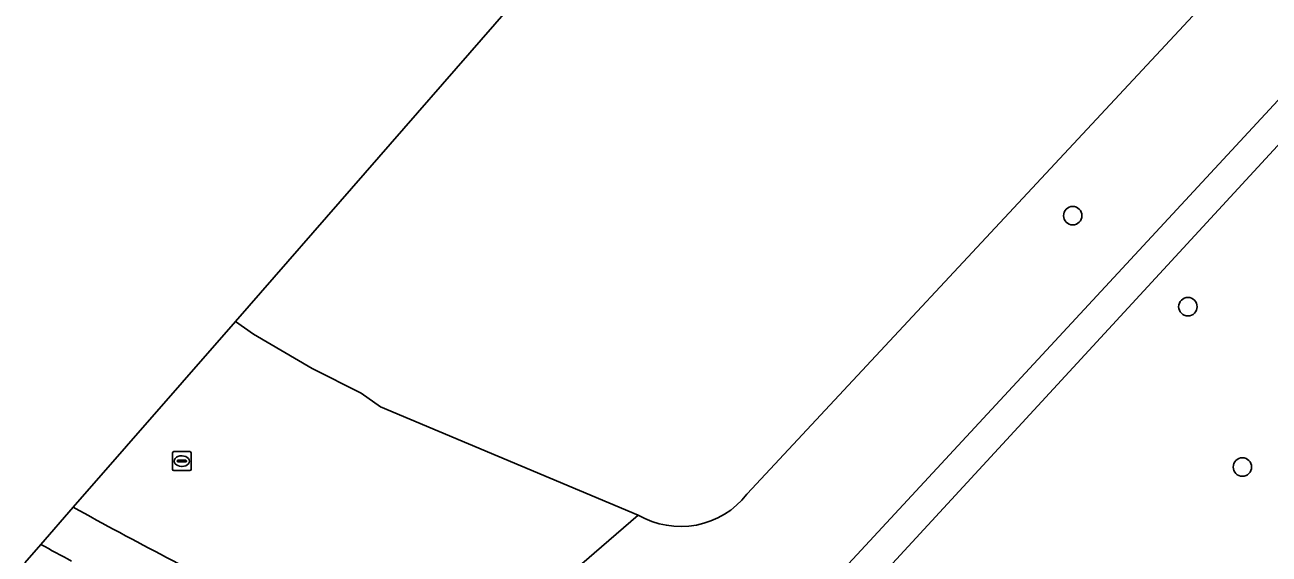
# Model space of a CAD drawing. Extents: x 162396 to 163643, y 386452 to 387406.
# Drawn here: x 162514.5 to 162580.4, y 386656 to 386684 of the extents above; entities that cross this region are included whole.
import ezdxf

# ---------------------------------------------------------------- set-up
doc = ezdxf.new("R2010")
doc.units = 0
for name, color, linetype in [('IMGEO_Boom', 7, 'Continuous'), ('IMGEO_Groenvoorziening', 7, 'Continuous'), ('IMGEO_Meer_plas_ven_vijver', 7, 'Continuous'), ('IMGEO_Rijbaan_lokaal_gesloten', 7, 'Continuous'), ('IMGEO_Rioolput', 7, 'Continuous'), ('IMGEO_Voetpad_gesloten', 7, 'Continuous'), ('IMGEO_Voetpad_open', 7, 'Continuous')]:
    doc.layers.add(name, color=color, linetype=linetype)

msp = doc.modelspace()

# ---------------------------------------------------------------- linework, layer by layer
at = {"layer": 'IMGEO_Boom'}
for centre in [(162570.026, 386673.884), (162576.13, 386669.062), (162579.023, 386660.568)]:
    msp.add_circle(centre, 0.489, dxfattribs=at)
at = {"layer": 'IMGEO_Groenvoorziening'}
for points in [[(162591.253, 386700.409), (162552.766, 386659.148), (162552.746, 386659.122), (162552.485, 386658.82), (162552.198, 386658.541), (162551.887, 386658.29), (162551.555, 386658.067), (162551.205, 386657.875), (162550.838, 386657.715), (162550.459, 386657.588), (162550.07, 386657.496), (162549.675, 386657.439), (162549.276, 386657.417), (162548.876, 386657.431), (162548.479, 386657.481), (162548.089, 386657.566), (162547.707, 386657.685), (162547.338, 386657.839), (162546.984, 386658.024), (162536.731, 386649.168)], [(162540.863, 386647.656), (162548.416, 386644.928), (162549.205, 386645.809), (162583.358, 386682.638)], [(162585.251, 386682.32), (162552.759, 386647.097), (162553.905, 386647.412), (162554.758, 386647.536), (162555.62, 386647.57), (162557.329, 386647.367), (162562.706, 386645.266), (162565.417, 386644.265), (162568.605, 386643.432), (162571.863, 386642.938), (162575.154, 386642.786), (162577.994, 386643.962), (162580.239, 386645.21), (162582.341, 386646.687), (162583.233, 386647.877), (162583.952, 386649.088), (162584.54, 386650.368), (162584.991, 386651.702), (162585.3, 386653.076), (162585.464, 386654.475), (162584.448, 386662.137)], [(162525.627, 386668.286), (162517.028, 386658.436)], [(162536.731, 386649.168), (162546.984, 386658.024), (162533.31, 386663.757), (162532.287, 386664.472), (162529.693, 386665.792), (162526.588, 386667.609), (162525.627, 386668.286)]]:
    msp.add_lwpolyline(points, dxfattribs=at)
msp.add_arc((162622.808, 386849.475), 218.37, 241.02626, 243.96965, dxfattribs=at)
at = {"layer": 'IMGEO_Meer_plas_ven_vijver'}
for points in [[(162730.492, 386868.979), (162711.271, 386880.943), (162525.627, 386668.286)], [(162525.627, 386668.286), (162526.588, 386667.609), (162529.693, 386665.792), (162532.287, 386664.472), (162533.31, 386663.757), (162546.984, 386658.024), (162547.338, 386657.839), (162547.707, 386657.685), (162548.089, 386657.566), (162548.479, 386657.481), (162548.876, 386657.431), (162549.276, 386657.417), (162549.675, 386657.439), (162550.07, 386657.496), (162550.459, 386657.588), (162550.838, 386657.715), (162551.205, 386657.875), (162551.555, 386658.067), (162551.887, 386658.29), (162552.198, 386658.541), (162552.485, 386658.82), (162552.746, 386659.122), (162552.766, 386659.148), (162591.253, 386700.409)]]:
    msp.add_lwpolyline(points, dxfattribs=at)
at = {"layer": 'IMGEO_Rijbaan_lokaal_gesloten'}
msp.add_lwpolyline([(162515.309, 386656.467), (162514.46, 386655.494)], dxfattribs=at)
msp.add_arc((162577.492, 386768.93), 128.509, 241.06087, 241.88142, dxfattribs=at)
at = {"layer": 'IMGEO_Rioolput'}
for p, q in [((162522.282, 386660.456), (162522.282, 386661.308)), ((162522.357, 386661.382), (162523.209, 386661.382)), ((162522.541, 386660.876), (162522.541, 386660.888)), ((162522.979, 386660.839), (162522.581, 386660.839)), ((162522.584, 386660.925), (162522.982, 386660.925)), ((162522.77, 386661.162), (162522.795, 386661.162)), ((162523.025, 386660.888), (162523.025, 386660.876)), ((162523.283, 386661.308), (162523.283, 386660.456)), ((162523.209, 386660.382), (162522.357, 386660.382)), ((162522.793, 386660.602), (162522.768, 386660.602))]:
    msp.add_line(p, q, dxfattribs=at)
for points in [[(162522.282, 386660.456), (162522.282, 386661.308)], [(162522.357, 386661.382), (162523.209, 386661.382)], [(162523.283, 386661.308), (162523.283, 386660.456)], [(162523.209, 386660.382), (162522.357, 386660.382)]]:
    msp.add_lwpolyline(points, dxfattribs=at)
for centre, radius, start, end in [((162522.359, 386661.306), 0.0765, 91.55205, 178.44795), ((162522.359, 386661.306), 0.0765, 91.55205, 178.44795), ((162522.581, 386660.885), 0.0403, 85.87752, 175.75265), ((162522.578, 386660.875), 0.0366, 178.93798, 274.71019), ((162522.982, 386660.882), 0.043, 264.86636, 352.45326), ((162522.986, 386660.887), 0.0386, 1.73085, 96.63898), ((162523.207, 386661.306), 0.0765, 1.55205, 88.44795), ((162523.207, 386661.306), 0.0765, 1.55205, 88.44795), ((162522.359, 386660.458), 0.0765, 181.55205, 268.44795), ((162522.359, 386660.458), 0.0765, 181.55205, 268.44795), ((162523.207, 386660.458), 0.0765, 271.55205, 358.44795), ((162523.207, 386660.458), 0.0765, 271.55205, 358.44795)]:
    msp.add_arc(centre, radius, start, end, dxfattribs=at)
for centre, major_axis, ratio, start_param, end_param in [((162522.769, 386660.882), (-0.387, 0.002), 0.722429, 4.712389, 7.853982), ((162522.794, 386660.882), (-0.39, 0.002), 0.717154, 1.570796, 4.712389)]:
    msp.add_ellipse(centre, major_axis=major_axis, ratio=ratio, start_param=start_param, end_param=end_param, dxfattribs=at)
at = {"layer": 'IMGEO_Voetpad_gesloten'}
msp.add_lwpolyline([(162583.358, 386682.638), (162549.205, 386645.809), (162550.979, 386645.25), (162552.759, 386647.097), (162585.251, 386682.32), (162588.661, 386686.744), (162603.242, 386707.753), (162604.666, 386709.543), (162621.188, 386725.66), (162623.408, 386727.718), (162630.435, 386733.238), (162639.8, 386742.277), (162646.042, 386750), (162648.532, 386753.087), (162654.226, 386762.291)], dxfattribs=at)
at = {"layer": 'IMGEO_Voetpad_open'}
msp.add_lwpolyline([(162517.028, 386658.436), (162515.309, 386656.467)], dxfattribs=at)
for centre, radius, start, end in [((162622.808, 386849.475), 218.37, 241.02626, 243.96965), ((162577.492, 386768.93), 128.509, 241.06087, 241.88142)]:
    msp.add_arc(centre, radius, start, end, dxfattribs=at)

doc.saveas('drawing.dxf')
